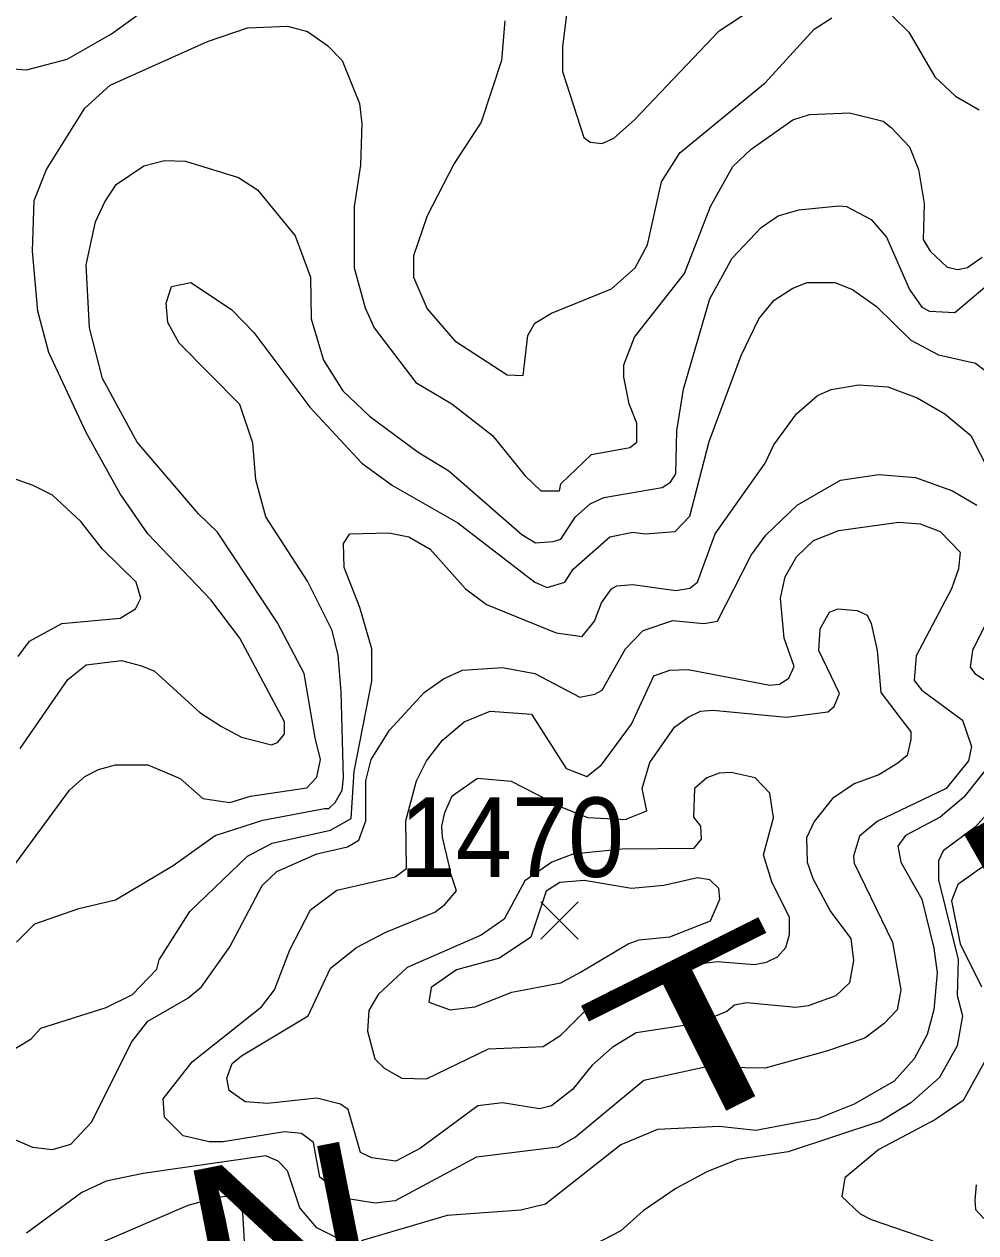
# Model space of a CAD drawing. Extents: x 423 to 448.8, y 7456.3 to 7484.
# Drawn here: x 430.813 to 431.771, y 7469.755 to 7470.972 of the extents above; entities that cross this region are included whole.
import ezdxf
from ezdxf.enums import TextEntityAlignment as Align

# ---------------------------------------------------------------- set-up
doc = ezdxf.new("R2010")
doc.units = 0
doc.header["$LTSCALE"] = 0.032
for name, color, linetype, lineweight in [('1', 7, 'Continuous', 25), ('2', 7, 'Continuous', 13), ('21', 7, 'Continuous', 25)]:
    doc.layers.add(name, color=color, linetype=linetype, lineweight=lineweight)
doc.layers.add('61', color=7, linetype='Continuous')

msp = doc.modelspace()

# ---------------------------------------------------------------- linework, layer by layer
at = {"layer": '1'}
for points in [[(430.8089, 7470.2423), (430.8568, 7470.3119), (430.8754, 7470.3266), (430.911, 7470.3312), (430.9311, 7470.3258), (430.9442, 7470.3204), (430.9899, 7470.2786), (431.0116, 7470.2647), (431.0317, 7470.2539), (431.0618, 7470.2461), (431.068, 7470.2484), (431.075, 7470.2569), (431.075, 7470.2693), (431.0301, 7470.3537), (431.0007, 7470.3923), (430.9373, 7470.4588), (430.9094, 7470.4991), (430.8754, 7470.5609), (430.8375, 7470.6414), (430.8267, 7470.6831), (430.8213, 7470.7435), (430.8228, 7470.7945), (430.8352, 7470.8255), (430.8738, 7470.8873), (430.8994, 7470.9105), (430.9976, 7470.9546), (431.0378, 7470.9685), (431.0781, 7470.9701), (431.0982, 7470.9647), (431.1183, 7470.9507), (431.133, 7470.9353), (431.1507, 7470.892), (431.1531, 7470.8719), (431.1515, 7470.8301), (431.1453, 7470.7883), (431.1453, 7470.7265), (431.1562, 7470.6862), (431.1655, 7470.6661), (431.2072, 7470.6112), (431.2436, 7470.5895), (431.2846, 7470.5578), (431.317, 7470.5176), (431.3333, 7470.5021), (431.3519, 7470.5021), (431.3534, 7470.5091), (431.3843, 7470.5385), (431.423, 7470.5455), (431.43, 7470.5509), (431.43, 7470.5702), (431.4222, 7470.5895), (431.4168, 7470.6166), (431.4168, 7470.629), (431.4277, 7470.6569), (431.4779, 7470.721), (431.5042, 7470.7883), (431.5267, 7470.8286), (431.5452, 7470.8463), (431.587, 7470.8757), (431.604, 7470.8811), (431.6442, 7470.8827), (431.6782, 7470.8742), (431.686, 7470.868), (431.7046, 7470.8486), (431.7138, 7470.8255), (431.7193, 7470.7914), (431.7185, 7470.755), (431.7254, 7470.7435)], [(431.7254, 7470.7435), (431.7425, 7470.7272), (431.7533, 7470.7249), (431.763, 7470.7271), (431.7657, 7470.7288), (431.778, 7470.7372)]]:
    msp.add_lwpolyline(points, dxfattribs=at)
msp.add_lwpolyline([(430.9821, 7469.9267), (431.0518, 7469.9824), (431.0649, 7469.9994), (431.0804, 7470.0396), (431.1012, 7470.0798), (431.1276, 7470.0999), (431.1864, 7470.1131), (431.1979, 7470.1216), (431.1971, 7470.1696), (431.208, 7470.2098), (431.218, 7470.2299), (431.2343, 7470.2508), (431.256, 7470.2693), (431.2822, 7470.2802), (431.324, 7470.2771), (431.3588, 7470.2222), (431.3797, 7470.2144), (431.3944, 7470.226), (431.4245, 7470.267), (431.447, 7470.3157), (431.4632, 7470.3212), (431.4818, 7470.3219), (431.5638, 7470.3064), (431.5738, 7470.3072), (431.5831, 7470.3134), (431.5885, 7470.325), (431.5785, 7470.3537), (431.5746, 7470.3939), (431.5793, 7470.4155), (431.5909, 7470.4356), (431.6079, 7470.4519), (431.6334, 7470.4619), (431.6937, 7470.4704), (431.7154, 7470.4689), (431.7355, 7470.4611), (431.7556, 7470.4402), (431.7541, 7470.4233), (431.7471, 7470.4032), (431.7115, 7470.3358), (431.7092, 7470.3111), (431.7169, 7470.3011), (431.7579, 7470.2709), (431.7672, 7470.2446), (431.7641, 7470.2299), (431.7417, 7470.202), (431.6721, 7470.1688), (431.6543, 7470.1541), (431.6481, 7470.134), (431.6488, 7470.127), (431.6875, 7470.0474), (431.696, 7469.9994), (431.6922, 7469.9793), (431.679, 7469.9654), (431.6597, 7469.9507), (431.621, 7469.9375), (431.5592, 7469.9205), (431.4988, 7469.9213), (431.437, 7469.9081), (431.3681, 7469.8509), (431.3503, 7469.8408), (431.2683, 7469.8308), (431.1864, 7469.7867), (431.1662, 7469.7844), (431.1391, 7469.789), (431.1105, 7469.8107), (431.1043, 7469.8455), (431.092, 7469.8547), (431.075, 7469.8563), (431.0131, 7469.8462), (430.9991, 7469.8462), (430.9729, 7469.8524), (430.9543, 7469.871), (430.9528, 7469.8896)], close=True, dxfattribs=at)
at = {"layer": '2'}
for points in [[(431.3611, 7470.9987), (431.355, 7470.9492), (431.355, 7470.9245), (431.3766, 7470.858), (431.3828, 7470.8533), (431.3952, 7470.8517), (431.4068, 7470.8571), (431.4276, 7470.8757), (431.5128, 7470.9654), (431.5762, 7471.0072)], [(430.6124, 7470.8541), (430.5892, 7470.8587), (430.5807, 7470.8649), (430.5707, 7470.8842), (430.5676, 7470.9028), (430.5714, 7470.9214), (430.5799, 7470.933), (430.6078, 7470.95), (430.6496, 7470.9577), (430.6821, 7470.9531), (430.7347, 7470.936), (430.764, 7470.9298), (430.8151, 7470.926), (430.8561, 7470.9368), (430.9009, 7470.9623), (430.9419, 7470.9917)], [(431.6876, 7470.9801), (431.7038, 7470.9639), (431.7301, 7470.919), (431.7509, 7470.8997), (431.7749, 7470.8858)], [(431.2969, 7470.9755), (431.2938, 7470.9353), (431.273, 7470.8734), (431.2459, 7470.8317), (431.2188, 7470.7791), (431.2049, 7470.7388), (431.2049, 7470.7172), (431.2188, 7470.6854), (431.2466, 7470.653), (431.2993, 7470.6189), (431.3155, 7470.6182), (431.3201, 7470.6584), (431.3271, 7470.6708), (431.3441, 7470.6808), (431.4045, 7470.7055), (431.4284, 7470.7265), (431.4408, 7470.7497), (431.4547, 7470.8131), (431.4733, 7470.8425), (431.5592, 7470.9129), (431.6086, 7470.967), (431.6264, 7470.9786)], [(431.1059, 7470.2531), (431.095, 7470.3181), (431.068, 7470.3691), (431.0077, 7470.4603), (430.9883, 7470.4789), (430.9265, 7470.5509), (430.8916, 7470.6151), (430.8785, 7470.6661), (430.8754, 7470.7296), (430.8847, 7470.7729), (430.8939, 7470.793), (430.9056, 7470.8107), (430.9334, 7470.8293), (430.9543, 7470.8347), (430.9752, 7470.8339), (431.0286, 7470.8177), (431.0479, 7470.8053), (431.0858, 7470.7589), (431.1013, 7470.7172), (431.102, 7470.6754), (431.1144, 7470.6336), (431.1337, 7470.6027), (431.1608, 7470.5772), (431.2096, 7470.5408), (431.2405, 7470.5222), (431.314, 7470.4581), (431.3279, 7470.4496), (431.3457, 7470.4511), (431.3534, 7470.4534), (431.3681, 7470.4759), (431.3828, 7470.489), (431.3967, 7470.4952), (431.4555, 7470.5052), (431.464, 7470.5106), (431.4694, 7470.5191), (431.4702, 7470.5625), (431.4771, 7470.6043), (431.5035, 7470.6955), (431.5259, 7470.7365), (431.5553, 7470.7674), (431.5723, 7470.7791), (431.5932, 7470.7852), (431.6334, 7470.7891), (431.6411, 7470.7883), (431.6659, 7470.7752), (431.6813, 7470.7574), (431.7046, 7470.7048), (431.7169, 7470.687), (431.7247, 7470.6831), (431.7502, 7470.6816), (431.7804, 7470.7071)], [(430.805, 7470.0474), (430.8236, 7470.0659), (430.8677, 7470.0814), (430.9048, 7470.0899), (430.9628, 7470.1247), (431.0053, 7470.1548), (431.0533, 7470.1703), (431.1152, 7470.1819), (431.1198, 7470.1819), (431.126, 7470.1881), (431.133, 7470.2005), (431.1345, 7470.2129), (431.1322, 7470.2995), (431.1291, 7470.3366), (431.1229, 7470.3614), (431.0981, 7470.4109), (431.0564, 7470.4759), (431.0463, 7470.513), (431.0432, 7470.5501), (431.0301, 7470.5888), (430.969, 7470.6506), (430.9574, 7470.6715), (430.9559, 7470.6909), (430.9612, 7470.7079), (430.9806, 7470.7118), (431.0216, 7470.6847), (431.044, 7470.6615), (431.1005, 7470.5864), (431.1531, 7470.53), (431.184, 7470.5075), (431.2498, 7470.4696), (431.3271, 7470.4101), (431.3395, 7470.4047), (431.3573, 7470.4101), (431.3658, 7470.4232), (431.4029, 7470.4557), (431.4261, 7470.4604), (431.4385, 7470.4588), (431.4686, 7470.4611), (431.4833, 7470.4766), (431.5027, 7470.5517), (431.5352, 7470.6383), (431.5529, 7470.6754), (431.5684, 7470.6939), (431.587, 7470.7063), (431.6017, 7470.7117)], [(431.6017, 7470.7117), (431.6295, 7470.7117), (431.6473, 7470.7048), (431.6713, 7470.6877), (431.7061, 7470.6538), (431.734, 7470.639), (431.7711, 7470.6305), (431.7827, 7470.622)], [(431.568, 7470.5482), (431.5908, 7470.5795), (431.6118, 7470.5981), (431.6257, 7470.6042), (431.6535, 7470.6089), (431.6829, 7470.6066), (431.7123, 7470.5957), (431.7402, 7470.5795), (431.7664, 7470.5578), (431.8028, 7470.4867)], [(431.0626, 7470.1471), (431.1214, 7470.1602), (431.1422, 7470.1719), (431.1452, 7470.2193), (431.1631, 7470.3103), (431.1631, 7470.3428), (431.1508, 7470.3846), (431.1353, 7470.4248), (431.1345, 7470.4488), (431.1407, 7470.4588), (431.1802, 7470.4596), (431.2003, 7470.4557), (431.2219, 7470.4433), (431.2575, 7470.4032), (431.2784, 7470.3876), (431.3488, 7470.359), (431.375, 7470.3552), (431.3874, 7470.3707), (431.3944, 7470.3892), (431.4044, 7470.4032), (431.4099, 7470.4062), (431.4261, 7470.4078), (431.4694, 7470.4016), (431.4833, 7470.4039), (431.4911, 7470.4101), (431.5089, 7470.4588), (431.5592, 7470.53), (431.568, 7470.5482)], [(430.8066, 7470.3351), (430.8182, 7470.3505), (430.8506, 7470.3683), (430.9094, 7470.3737), (430.9249, 7470.383), (430.9303, 7470.3939), (430.9257, 7470.4101), (430.8916, 7470.4433), (430.87, 7470.4712), (430.8414, 7470.4975), (430.822, 7470.5075), (430.74, 7470.5362)], [(430.7285, 7469.881), (430.8213, 7469.8408), (430.8414, 7469.8385), (430.8599, 7469.8439), (430.8808, 7469.8664), (430.921, 7469.9468), (430.9373, 7469.9677), (430.9775, 7469.9909), (430.9914, 7470.0025), (431.02, 7470.0427), (431.0525, 7470.1046), (431.0672, 7470.1185), (431.1075, 7470.1363), (431.1384, 7470.1433), (431.15, 7470.1502), (431.157, 7470.1696), (431.157, 7470.2098), (431.1623, 7470.2314), (431.1809, 7470.2608), (431.2157, 7470.2987), (431.2351, 7470.3126), (431.2544, 7470.3212), (431.2946, 7470.3242), (431.3271, 7470.318), (431.3727, 7470.2941), (431.3875, 7470.2972), (431.3951, 7470.3011), (431.4184, 7470.3428), (431.4362, 7470.3614), (431.4663, 7470.3714), (431.4973, 7470.3683), (431.5112, 7470.3707), (431.5452, 7470.4372), (431.5599, 7470.4573), (431.5916, 7470.4874), (431.635, 7470.5127), (431.6736, 7470.5184), (431.7108, 7470.5153), (431.7479, 7470.5021), (431.7726, 7470.4874)], [(431.7866, 7470.3784), (431.768, 7470.3413), (431.7656, 7470.3243), (431.7703, 7470.318), (431.7927, 7470.3034)], [(430.8043, 7470.127), (430.8584, 7470.2005), (430.8739, 7470.2144), (430.8878, 7470.2214), (430.9048, 7470.226), (430.9373, 7470.226), (430.9698, 7470.2121), (430.9929, 7470.192), (431.02, 7470.1881), (431.0409, 7470.1943), (431.0974, 7470.2028), (431.1075, 7470.2136), (431.1113, 7470.2314), (431.1059, 7470.2531)], [(431.7896, 7470.2314), (431.7595, 7470.1935), (431.7355, 7470.1734), (431.7007, 7470.1549), (431.6929, 7470.144), (431.696, 7470.1278), (431.7169, 7470.0907), (431.7293, 7470.0412), (431.7324, 7470.0164), (431.7293, 7469.9793), (431.7223, 7469.9545), (431.7092, 7469.9298), (431.6891, 7469.9073), (431.6489, 7469.8841), (431.6118, 7469.8695), (431.5499, 7469.8578), (431.5128, 7469.8617), (431.4509, 7469.8586), (431.4138, 7469.8431), (431.338, 7469.7836), (431.3132, 7469.7774), (431.2389, 7469.772)], [(431.8097, 7470.2067), (431.7711, 7470.1634), (431.7386, 7470.1394), (431.734, 7470.1293), (431.734, 7470.11), (431.7535, 7470.0298), (431.7527, 7469.9938), (431.7579, 7469.9731), (431.7525, 7469.9429), (431.7347, 7469.9112), (431.7061, 7469.8857), (431.6759, 7469.8671), (431.5824, 7469.8362), (431.5313, 7469.8284), (431.5004, 7469.8161), (431.4694, 7469.7991), (431.4362, 7469.7766), (431.4137, 7469.7565), (431.3627, 7469.7302)], [(430.7811, 7469.9267), (430.8197, 7469.9499), (430.8297, 7469.9607), (430.8955, 7469.9816), (430.9218, 7469.9948), (430.9466, 7470.0203), (430.9489, 7470.0295), (430.9798, 7470.0783), (431.0378, 7470.134), (431.0626, 7470.1471)], [(431.7935, 7470.134), (431.7533, 7470.1053), (431.7471, 7470.0891)], [(431.7471, 7470.0891), (431.7556, 7470.0458), (431.7773, 7470.0025)], [(431.7835, 7469.9328), (431.7587, 7469.888), (431.7309, 7469.8687), (431.6736, 7469.8385), (431.6396, 7469.8099), (431.6365, 7469.7913), (431.655, 7469.7736), (431.6659, 7469.7681), (431.7247, 7469.748), (431.7974, 7469.7155)], [(431.1276, 7469.7495), (431.1075, 7469.7596), (431.0904, 7469.7797), (431.078, 7469.8169), (431.0687, 7469.8269), (431.0564, 7469.8323), (430.9327, 7469.8145), (430.8955, 7469.8068), (430.8708, 7469.7952), (430.8151, 7469.7542)], [(431.7718, 7469.803), (431.7703, 7469.7875), (431.7711, 7469.7782), (431.7796, 7469.7689)], [(431.0347, 7469.7457), (431.0332, 7469.7751), (431.027, 7469.7859), (431.0177, 7469.7913), (431.0085, 7469.7905), (430.9775, 7469.782), (430.877, 7469.7387)], [(431.2389, 7469.772), (431.1523, 7469.7465)]]:
    msp.add_lwpolyline(points, dxfattribs=at)
for points in [[(431.6442, 7470.0063), (431.6303, 7469.9932), (431.6025, 7469.9831), (431.5901, 7469.9816), (431.5406, 7469.9862), (431.5282, 7469.9839), (431.5205, 7469.9777), (431.4911, 7469.9653), (431.4292, 7469.9561), (431.4052, 7469.9414), (431.3851, 7469.9236), (431.365, 7469.8989), (431.3441, 7469.8826), (431.3318, 7469.8795), (431.2946, 7469.8857), (431.2699, 7469.8826), (431.2119, 7469.84), (431.1871, 7469.8269), (431.1631, 7469.83), (431.1515, 7469.8354), (431.1391, 7469.8788), (431.1314, 7469.8841), (431.1075, 7469.8903), (431.058, 7469.8849), (431.0355, 7469.8865), (431.0193, 7469.8981), (431.0169, 7469.9104), (431.0224, 7469.9251), (431.0316, 7469.9328), (431.0989, 7469.9731), (431.1213, 7470.0211), (431.1477, 7470.0419), (431.1771, 7470.0574), (431.2266, 7470.0775), (431.2366, 7470.0852), (431.2482, 7470.0992), (431.2412, 7470.1201), (431.2412, 7470.1231), (431.2341, 7470.1533), (431.2335, 7470.1642), (431.2366, 7470.1781), (431.2441, 7470.1947), (431.2696, 7470.2127), (431.3034, 7470.2097), (431.3544, 7470.1834), (431.3804, 7470.1728), (431.42, 7470.1711), (431.42, 7470.1717), (431.44, 7470.1797), (431.4355, 7470.2023), (431.4431, 7470.2284), (431.4679, 7470.2639), (431.4818, 7470.274), (431.4942, 7470.2802), (431.5066, 7470.2809), (431.5808, 7470.274), (431.6225, 7470.2794), (431.6287, 7470.2848), (431.6342, 7470.298), (431.6133, 7470.3413), (431.6148, 7470.3629), (431.6241, 7470.3799), (431.6326, 7470.383), (431.6519, 7470.3815), (431.662, 7470.3768), (431.6659, 7470.3683), (431.6721, 7470.3413), (431.6759, 7470.2987), (431.7061, 7470.2592), (431.7061, 7470.2516), (431.7022, 7470.2353), (431.693, 7470.2276), (431.6736, 7470.2159), (431.6489, 7470.2067), (431.6272, 7470.192), (431.6086, 7470.1688), (431.6009, 7470.1526), (431.6017, 7470.1278), (431.6071, 7470.1115), (431.6249, 7470.0783), (431.6457, 7470.0512), (431.6481, 7470.0288)], [(431.5661, 7470.108), (431.5576, 7470.1355), (431.5676, 7470.1727), (431.5638, 7470.1974), (431.5491, 7470.2129), (431.5251, 7470.2183), (431.5128, 7470.2175), (431.5004, 7470.2128), (431.488, 7470.2021), (431.4872, 7470.1734), (431.4942, 7470.1641), (431.4949, 7470.151), (431.4872, 7470.1417), (431.4153, 7470.1409), (431.3655, 7470.1361), (431.3444, 7470.1279), (431.3172, 7470.1093), (431.2962, 7470.0705), (431.273, 7470.0543), (431.1987, 7470.0218), (431.1693, 7469.9947), (431.16, 7469.9785), (431.1585, 7469.9576), (431.1662, 7469.9298), (431.1755, 7469.9205), (431.1933, 7469.9104), (431.218, 7469.9097), (431.2807, 7469.9398), (431.3356, 7469.9422), (431.3534, 7469.9537), (431.3851, 7469.9854), (431.4037, 7469.9979), (431.4509, 7470.011), (431.4865, 7470.0249), (431.5112, 7470.028), (431.5483, 7470.0249), (431.5607, 7470.0272), (431.5715, 7470.0326), (431.58, 7470.0419), (431.5839, 7470.0551), (431.5839, 7470.0721)], [(431.3731, 7470.0172), (431.4214, 7470.0458), (431.4323, 7470.0497), (431.4633, 7470.0527), (431.5042, 7470.069), (431.5135, 7470.0907), (431.5127, 7470.1015), (431.5035, 7470.11), (431.4911, 7470.1123), (431.4571, 7470.1046), (431.4246, 7470.1015), (431.377, 7470.1096), (431.3525, 7470.1074), (431.3385, 7470.0987), (431.3233, 7470.0525), (431.2915, 7470.0311), (431.2482, 7470.0195), (431.2227, 7470.0017), (431.2204, 7469.987), (431.242, 7469.9793), (431.2668, 7469.9824), (431.3039, 7469.9971), (431.3534, 7470.0063)]]:
    msp.add_lwpolyline(points, close=True, dxfattribs=at)
at = {"layer": '21'}
for p, q in [((431.3333, 7470.088), (431.3708, 7470.0505)), ((431.3708, 7470.088), (431.3333, 7470.0505))]:
    msp.add_line(p, q, dxfattribs=at)

# ---------------------------------------------------------------- texts
at = {"layer": '61', "width": 0.95}
msp.add_text('1470', height=0.08, dxfattribs=at).set_placement((431.3041, 7470.1131), align=Align.CENTER)
at = {"layer": '61'}
for s, rotation, width, p in [('I', 29.776, 1.2, (431.8492, 7470.0233)), ('T', 26.565, 1.65, (431.5347, 7469.8849)), ('N', 11.195, 1.25, (431.0877, 7469.6748))]:
    msp.add_text(s, height=0.16, rotation=rotation, dxfattribs=dict(at, width=width)).set_placement(p, align=Align.CENTER)

doc.saveas('drawing.dxf')
